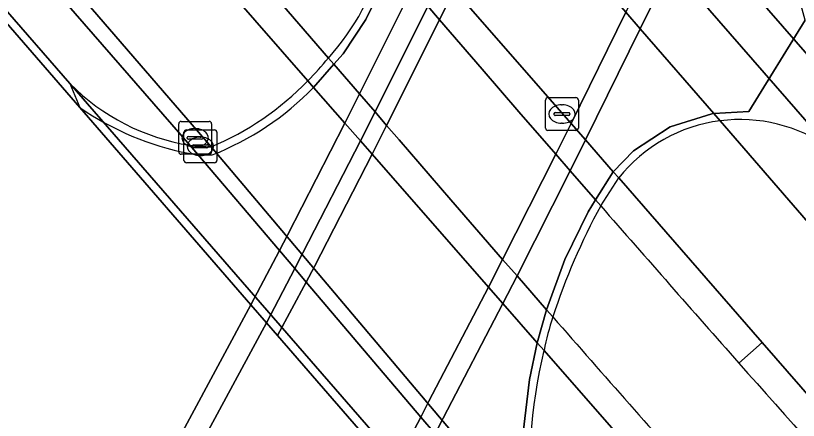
# Model space of a CAD drawing. Extents: x 155018 to 156648, y 383979 to 385733.
# Drawn here: x 156180.51 to 156204.3, y 384392.21 to 384404.52 of the extents above; entities that cross this region are included whole.
import ezdxf

# ---------------------------------------------------------------- set-up
doc = ezdxf.new("R2010")
doc.units = 0
for name, color, linetype in [('IMGEO_Berm_groen', 7, 'Continuous'), ('IMGEO_Berm_open', 7, 'Continuous'), ('IMGEO_Dek', 7, 'Continuous'), ('IMGEO_Fietspad_open', 7, 'Continuous'), ('IMGEO_Groenvoorziening', 7, 'Continuous'), ('IMGEO_Kolk', 7, 'Continuous'), ('IMGEO_Muur', 7, 'Continuous'), ('IMGEO_OVBaan_gesloten', 7, 'Continuous'), ('IMGEO_Pijler', 7, 'Continuous'), ('IMGEO_Rijbaan_lokaal_gesloten', 7, 'Continuous'), ('IMGEO_Rijbaan_lokaal_open', 7, 'Continuous'), ('IMGEO_Rijbaan_regionaal_gesloten', 7, 'Continuous'), ('IMGEO_Voetpad_open', 7, 'Continuous')]:
    doc.layers.add(name, color=color, linetype=linetype)

msp = doc.modelspace()

# ---------------------------------------------------------------- linework, layer by layer
at = {"layer": 'IMGEO_Berm_groen'}
for points in [[(156181.383, 384413.235), (156180.629, 384412.577), (156189.39, 384402.533), (156189.566, 384402.333), (156190.515, 384401.249), (156190.989, 384400.708), (156191.342, 384400.304), (156194.882, 384396.262), (156195.319, 384395.762), (156196.367, 384394.566), (156196.57, 384394.334), (156200.813, 384389.488), (156201.501, 384390.059)], [(156196.84, 384395.353), (156196.646, 384395.574), (156195.75, 384396.602), (156195.313, 384397.104), (156193.738, 384398.919), (156192.167, 384400.738), (156191.786, 384401.18), (156191.434, 384401.588), (156190.962, 384402.135), (156190.183, 384403.038), (156190.017, 384403.23), (156181.383, 384413.235)], [(156198.842, 384399.58), (156198.675, 384399.771), (156197.831, 384400.739), (156197.392, 384401.242), (156193.842, 384405.313), (156193.488, 384405.72), (156193.011, 384406.267), (156192.214, 384407.181), (156191.977, 384407.455), (156187.422, 384412.73), (156186.721, 384412.125), (156191.7, 384406.354), (156191.891, 384406.133), (156192.566, 384405.351), (156193.039, 384404.802), (156193.392, 384404.393), (156194.692, 384402.887), (156195.809, 384401.593), (156196.929, 384400.301), (156197.367, 384399.797), (156198.136, 384398.915), (156198.294, 384398.733)], [(156182.848, 384386.787), (156187.66, 384395.719), (156182.459, 384401.722), (156177.768, 384407.137), (156177.948, 384407.293), (156177.745, 384407.384), (156176.397, 384408.92)], [(156202.494, 384393.951), (156203.208, 384394.573), (156198.842, 384399.58)]]:
    msp.add_lwpolyline(points, dxfattribs=at)
for centre, radius, start, end in [((156963.547, 385066.614), 1015.715, 221.11312, 221.472141), ((156931.553, 385037.518), 975.797, 221.154602, 221.56876)]:
    msp.add_arc(centre, radius, start, end, dxfattribs=at)
at = {"layer": 'IMGEO_Berm_open'}
for points in [[(156198.049, 384413.979), (156197.687, 384414.396), (156197.223, 384414.929), (156195.052, 384417.426), (156194.841, 384417.669), (156187.157, 384426.486), (156186.206, 384424.551), (156190.794, 384419.143), (156206.318, 384401.334), (156211.189, 384395.744), (156212.151, 384397.76), (156204.494, 384406.567), (156204.228, 384406.872), (156202.049, 384409.379), (156201.607, 384409.887)], [(156189.564, 384418.514), (156185.504, 384423.189), (156184.549, 384421.35), (156192.089, 384412.672), (156192.4, 384412.314), (156194.675, 384409.688), (156195.156, 384409.133), (156195.511, 384408.723), (156199.058, 384404.629), (156199.497, 384404.122), (156201.737, 384401.537), (156201.925, 384401.32), (156206.361, 384396.189), (156209.6, 384392.575), (156210.524, 384394.414), (156205.26, 384400.488)]]:
    msp.add_lwpolyline(points, close=True, dxfattribs=at)
at = {"layer": 'IMGEO_Dek'}
for points in [[(156182.152, 384402.45), (156182.459, 384401.722), (156187.66, 384395.719), (156188.13, 384395.177), (156188.468, 384394.787), (156191.992, 384390.722), (156192.426, 384390.221), (156198.637, 384383.056), (156198.843, 384383.235)], [(156198.294, 384398.733), (156198.842, 384399.58)]]:
    msp.add_lwpolyline(points, dxfattribs=at)
for centre, radius, start, end in [((156184.418, 384408.261), 7.527, 318.0538, 345.3207), ((156180.109, 384411.512), 12.913, 315.9461, 320.1067), ((156186.854, 384407.119), 6.626, 224.7991, 260.8589), ((156183.022, 384408.728), 8.884, 292.6813, 315.7885), ((156202.518, 384396.667), 4.691, 97.2688, 141.6106), ((156202.534, 384396.661), 4.698, 54.5361, 97.4481), ((156186.463, 384405.314), 4.783, 262.0454, 269.8212), ((156215.798, 384389.2), 19.932, 151.4277, 162.0198), ((156205.276, 384392.572), 8.882, 161.7577, 168.5615), ((156210.292, 384390.923), 14.14, 166.0394, 187.7655)]:
    msp.add_arc(centre, radius, start, end, dxfattribs=at)
at = {"layer": 'IMGEO_Fietspad_open'}
for points in [[(156161.268, 384436.764), (156161.552, 384436.423), (156173.461, 384422.444), (156175.209, 384420.389), (156181.383, 384413.235), (156190.017, 384403.23), (156190.183, 384403.038), (156190.962, 384402.135), (156191.434, 384401.588), (156191.786, 384401.18), (156192.167, 384400.738), (156193.738, 384398.919), (156195.313, 384397.104), (156195.75, 384396.602), (156196.646, 384395.574), (156196.84, 384395.353)], [(156198.294, 384398.733), (156198.136, 384398.915), (156197.367, 384399.797), (156196.929, 384400.301), (156195.809, 384401.593), (156194.692, 384402.887), (156193.392, 384404.393), (156193.039, 384404.802), (156192.566, 384405.351), (156191.891, 384406.133), (156191.7, 384406.354), (156186.721, 384412.125), (156177.034, 384423.351)]]:
    msp.add_lwpolyline(points, dxfattribs=at)
for centre, radius, start, end in [((156963.547, 385066.614), 1015.715, 221.11312, 221.472141), ((156931.553, 385037.518), 975.797, 221.154602, 221.56876), ((156918.387, 385027.04), 955.67, 221.487432, 222.291345)]:
    msp.add_arc(centre, radius, start, end, dxfattribs=at)
at = {"layer": 'IMGEO_Groenvoorziening'}
for points in [[(156214.892, 384416.446), (156208.667, 384423.634), (156208.548, 384423.373), (156207.743, 384421.572), (156207.494, 384421.056), (156205.684, 384417.062), (156205.239, 384416.101), (156204.068, 384413.634), (156203.681, 384412.818), (156202.049, 384409.379), (156201.082, 384407.341), (156199.497, 384404.122), (156197.831, 384400.739), (156197.367, 384399.797), (156195.75, 384396.602), (156195.319, 384395.762), (156193.508, 384392.278), (156193.259, 384391.799), (156192.557, 384390.472), (156192.426, 384390.221), (156198.637, 384383.056)], [(156182.459, 384401.722), (156187.66, 384395.719), (156188.526, 384397.372), (156188.768, 384397.844), (156190.515, 384401.249), (156190.962, 384402.135), (156192.566, 384405.351), (156193.011, 384406.267), (156194.675, 384409.688), (156197.223, 384414.929)], [(156196.26, 384387.819), (156196.079, 384388.478), (156195.946, 384389.408), (156195.939, 384391.836), (156196.134, 384393.445), (156196.367, 384394.566), (156196.646, 384395.574), (156197.204, 384397.096), (156197.909, 384398.555), (156198.136, 384398.915), (156198.675, 384399.771), (156199.294, 384400.409), (156200.409, 384401.133), (156201.677, 384401.533), (156201.737, 384401.537), (156202.797, 384401.603), (156204.514, 384404.377), (156204.311, 384405.127), (156204.228, 384406.872)], [(156191.701, 384405.516), (156191.151, 384404.397), (156190.463, 384403.358), (156190.183, 384403.038), (156189.566, 384402.333)]]:
    msp.add_lwpolyline(points, dxfattribs=at)
for centre, radius, start, end in [((156183.216, 384408.531), 8.873, 291.6014, 315.693), ((156187.472, 384409.007), 8.843, 235.4644, 258.8683), ((156186.47, 384405.374), 5.093, 262.0443, 270.1475)]:
    msp.add_arc(centre, radius, start, end, dxfattribs=at)
at = {"layer": 'IMGEO_Kolk'}
for p, q in [((156196.689, 384402.025), (156197.541, 384402.025)), ((156196.614, 384401.099), (156196.614, 384401.951)), ((156197.102, 384401.805), (156197.127, 384401.805)), ((156197.615, 384401.951), (156197.615, 384401.099)), ((156196.873, 384401.519), (156196.873, 384401.531)), ((156197.311, 384401.482), (156196.913, 384401.482)), ((156196.916, 384401.568), (156197.314, 384401.568)), ((156197.357, 384401.531), (156197.357, 384401.519)), ((156185.538, 384401.302), (156186.39, 384401.302)), ((156197.125, 384401.245), (156197.1, 384401.245)), ((156185.463, 384400.376), (156185.463, 384401.228)), ((156185.698, 384401.043), (156186.55, 384401.043)), ((156185.951, 384401.082), (156185.976, 384401.082)), ((156186.464, 384401.228), (156186.464, 384400.376)), ((156197.541, 384401.025), (156196.689, 384401.025)), ((156185.623, 384400.117), (156185.623, 384400.969)), ((156185.722, 384400.796), (156185.722, 384400.808)), ((156185.765, 384400.845), (156186.163, 384400.845)), ((156186.111, 384400.823), (156186.136, 384400.823)), ((156186.206, 384400.808), (156186.206, 384400.796)), ((156186.624, 384400.969), (156186.624, 384400.117)), ((156186.16, 384400.759), (156185.762, 384400.759)), ((156185.882, 384400.537), (156185.882, 384400.549)), ((156185.925, 384400.586), (156186.323, 384400.586)), ((156186.366, 384400.549), (156186.366, 384400.537)), ((156186.39, 384400.302), (156185.538, 384400.302)), ((156186.32, 384400.5), (156185.922, 384400.5)), ((156185.974, 384400.522), (156185.949, 384400.522)), ((156186.134, 384400.263), (156186.109, 384400.263)), ((156186.55, 384400.043), (156185.698, 384400.043))]:
    msp.add_line(p, q, dxfattribs=at)
for points in [[(156196.689, 384402.025), (156197.541, 384402.025)], [(156196.614, 384401.099), (156196.614, 384401.951)], [(156197.615, 384401.951), (156197.615, 384401.099)], [(156185.538, 384401.302), (156186.39, 384401.302)], [(156185.463, 384400.376), (156185.463, 384401.228)], [(156185.698, 384401.043), (156186.55, 384401.043)], [(156186.464, 384401.228), (156186.464, 384400.376)], [(156197.541, 384401.025), (156196.689, 384401.025)], [(156185.623, 384400.117), (156185.623, 384400.969)], [(156186.624, 384400.969), (156186.624, 384400.117)], [(156186.39, 384400.302), (156185.538, 384400.302)], [(156186.55, 384400.043), (156185.698, 384400.043)]]:
    msp.add_lwpolyline(points, dxfattribs=at)
for centre, radius, start, end in [((156196.691, 384401.949), 0.0765, 91.552, 178.448), ((156196.691, 384401.949), 0.0765, 91.552, 178.448), ((156197.539, 384401.949), 0.0765, 1.552, 88.448), ((156197.539, 384401.949), 0.0765, 1.552, 88.448), ((156196.913, 384401.528), 0.0403, 85.8775, 175.7526), ((156196.91, 384401.518), 0.0366, 178.938, 274.7102), ((156197.314, 384401.525), 0.043, 264.8664, 352.4533), ((156197.318, 384401.53), 0.0386, 1.7309, 96.639), ((156185.54, 384401.226), 0.0765, 91.552, 178.448), ((156185.54, 384401.226), 0.0765, 91.552, 178.448), ((156186.388, 384401.226), 0.0765, 1.552, 88.448), ((156186.388, 384401.226), 0.0765, 1.552, 88.448), ((156185.7, 384400.967), 0.0765, 91.552, 178.448), ((156185.7, 384400.967), 0.0765, 91.552, 178.448), ((156186.548, 384400.967), 0.0765, 1.552, 88.448), ((156186.548, 384400.967), 0.0765, 1.552, 88.448), ((156196.691, 384401.101), 0.0765, 181.552, 268.448), ((156196.691, 384401.101), 0.0765, 181.552, 268.448), ((156197.539, 384401.101), 0.0765, 271.552, 358.448), ((156197.539, 384401.101), 0.0765, 271.552, 358.448), ((156185.762, 384400.805), 0.0403, 85.8775, 175.7526), ((156185.759, 384400.795), 0.0366, 178.938, 274.7102), ((156186.163, 384400.802), 0.043, 264.8664, 352.4533), ((156186.167, 384400.807), 0.0386, 1.7309, 96.639), ((156185.922, 384400.546), 0.0403, 85.8775, 175.7526), ((156185.919, 384400.536), 0.0366, 178.938, 274.7102), ((156186.323, 384400.543), 0.043, 264.8664, 352.4533), ((156186.327, 384400.548), 0.0386, 1.7309, 96.639), ((156185.54, 384400.378), 0.0765, 181.552, 268.448), ((156185.54, 384400.378), 0.0765, 181.552, 268.448), ((156186.388, 384400.378), 0.0765, 271.552, 358.448), ((156186.388, 384400.378), 0.0765, 271.552, 358.448), ((156185.7, 384400.119), 0.0765, 181.552, 268.448), ((156185.7, 384400.119), 0.0765, 181.552, 268.448), ((156186.548, 384400.119), 0.0765, 271.552, 358.448), ((156186.548, 384400.119), 0.0765, 271.552, 358.448)]:
    msp.add_arc(centre, radius, start, end, dxfattribs=at)
for centre, major_axis, ratio, start_param, end_param in [((156197.101, 384401.525), (-0.387, 0.002), 0.722429, 4.712389, 7.853982), ((156197.126, 384401.525), (-0.39, 0.002), 0.717154, 1.570796, 4.712389), ((156185.95, 384400.802), (-0.387, 0.002), 0.722429, 4.712389, 7.853982), ((156185.975, 384400.802), (-0.39, 0.002), 0.717154, 1.570796, 4.712389), ((156186.11, 384400.543), (-0.387, 0.002), 0.722429, 4.712389, 7.853982), ((156186.135, 384400.543), (-0.39, 0.002), 0.717154, 1.570796, 4.712389)]:
    msp.add_ellipse(centre, major_axis=major_axis, ratio=ratio, start_param=start_param, end_param=end_param, dxfattribs=at)
at = {"layer": 'IMGEO_Muur'}
for points in [[(156204.79, 384416.62), (156203.622, 384414.149), (156203.235, 384413.33), (156201.607, 384409.887), (156200.641, 384407.846), (156199.058, 384404.629), (156197.392, 384401.242), (156196.929, 384400.301), (156195.313, 384397.104), (156194.882, 384396.262), (156193.072, 384392.792), (156192.828, 384392.306), (156191.992, 384390.722)], [(156193.259, 384391.799), (156193.508, 384392.278), (156195.319, 384395.762), (156195.75, 384396.602), (156197.367, 384399.797), (156197.831, 384400.739), (156199.497, 384404.122), (156201.082, 384407.341), (156202.049, 384409.379), (156203.681, 384412.818), (156204.068, 384413.634), (156205.239, 384416.101)], [(156182.152, 384402.45), (156177.948, 384407.293), (156177.768, 384407.137), (156182.459, 384401.722), (156187.66, 384395.719), (156188.13, 384395.177), (156188.468, 384394.787), (156191.992, 384390.722), (156192.426, 384390.221), (156198.637, 384383.056), (156199.153, 384382.461), (156200.702, 384380.373)], [(156192.566, 384405.351), (156190.962, 384402.135), (156190.515, 384401.249), (156188.768, 384397.844), (156188.526, 384397.372), (156187.66, 384395.719), (156188.13, 384395.177), (156188.993, 384396.822), (156189.236, 384397.302), (156190.989, 384400.708), (156191.434, 384401.588), (156193.039, 384404.802)], [(156189.566, 384402.333), (156190.183, 384403.038), (156190.463, 384403.358), (156191.151, 384404.397), (156191.701, 384405.516)], [(156204.514, 384404.377), (156202.797, 384401.603), (156201.737, 384401.537), (156201.677, 384401.533), (156200.409, 384401.133), (156199.294, 384400.409), (156198.675, 384399.771), (156198.136, 384398.915), (156197.909, 384398.555), (156197.204, 384397.096), (156196.646, 384395.574), (156196.367, 384394.566), (156196.134, 384393.445), (156195.939, 384391.836)], [(156200.905, 384380.52), (156199.098, 384382.899), (156198.843, 384383.235), (156182.152, 384402.45)], [(156182.152, 384402.45), (156182.459, 384401.722)], [(156198.294, 384398.733), (156198.842, 384399.58)], [(156183.432, 384386.463), (156188.13, 384395.177), (156187.66, 384395.719), (156182.848, 384386.787)]]:
    msp.add_lwpolyline(points, dxfattribs=at)
for centre, radius, start, end in [((156184.418, 384408.261), 7.527, 318.0538, 345.3207), ((156180.109, 384411.512), 12.913, 315.9461, 320.1067), ((156186.854, 384407.119), 6.626, 224.7991, 260.8589), ((156183.022, 384408.728), 8.884, 292.6813, 315.7885), ((156183.216, 384408.531), 8.873, 291.6014, 315.693), ((156187.472, 384409.007), 8.843, 235.4644, 258.8683), ((156202.518, 384396.667), 4.691, 97.2688, 141.6106), ((156202.534, 384396.661), 4.698, 54.5361, 97.4481), ((156186.463, 384405.314), 4.783, 262.0454, 269.8212), ((156186.47, 384405.374), 5.093, 262.0443, 270.1475), ((156215.798, 384389.2), 19.932, 151.4277, 162.0198), ((156205.276, 384392.572), 8.882, 161.7577, 168.5615), ((156210.292, 384390.923), 14.14, 166.0394, 187.7655)]:
    msp.add_arc(centre, radius, start, end, dxfattribs=at)
at = {"layer": 'IMGEO_OVBaan_gesloten'}
for points in [[(156108.607, 384505.838), (156115.176, 384497.989), (156148.3, 384459.668), (156155.897, 384450.049), (156162.984, 384441.307), (156173.602, 384428.736), (156177.731, 384423.954), (156187.422, 384412.73), (156191.977, 384407.455), (156192.214, 384407.181), (156193.011, 384406.267), (156193.488, 384405.72), (156193.842, 384405.313), (156197.392, 384401.242), (156197.831, 384400.739), (156198.675, 384399.771), (156198.842, 384399.58), (156203.208, 384394.573), (156205.973, 384391.402)], [(156209.6, 384392.575), (156206.361, 384396.189), (156201.925, 384401.32), (156201.737, 384401.537), (156199.497, 384404.122), (156199.058, 384404.629), (156195.511, 384408.723), (156195.156, 384409.133), (156194.675, 384409.688), (156192.4, 384412.314), (156192.089, 384412.672), (156184.549, 384421.35), (156170.471, 384437.802), (156163.359, 384446.343), (156160.839, 384449.428)]]:
    msp.add_lwpolyline(points, dxfattribs=at)
at = {"layer": 'IMGEO_Pijler'}
msp.add_lwpolyline([(156190.794, 384419.143), (156186.206, 384424.551), (156186.064, 384424.616), (156185.34, 384423.379), (156185.504, 384423.189), (156189.564, 384418.514), (156205.26, 384400.488), (156210.524, 384394.414), (156210.567, 384394.365), (156211.298, 384395.619), (156211.189, 384395.744), (156206.318, 384401.334)], close=True, dxfattribs=at)
at = {"layer": 'IMGEO_Rijbaan_lokaal_gesloten'}
for points in [[(156102.487, 384496.473), (156107.032, 384491.82), (156179.08, 384408.886), (156179.167, 384408.964), (156186.448, 384400.531), (156196.265, 384388.91), (156200.641, 384383.879), (156201.589, 384382.683), (156202.438, 384381.415), (156203.184, 384380.084), (156203.821, 384378.698), (156204.118, 384377.888), (156204.281, 384375.869)], [(156204.959, 384384.754), (156200.813, 384389.488), (156196.57, 384394.334), (156196.367, 384394.566), (156195.319, 384395.762), (156194.882, 384396.262), (156191.342, 384400.304), (156190.989, 384400.708), (156190.515, 384401.249), (156189.566, 384402.333), (156189.39, 384402.533), (156180.629, 384412.577), (156172.635, 384421.741), (156172.346, 384422.072), (156160.067, 384436.189), (156159.996, 384436.271), (156156.212, 384440.594), (156142.109, 384456.944), (156108.294, 384495.812)], [(156204.281, 384375.869), (156204.118, 384377.888), (156203.821, 384378.698), (156203.184, 384380.084), (156202.438, 384381.415), (156201.589, 384382.683), (156200.641, 384383.879), (156196.265, 384388.91), (156186.448, 384400.531), (156179.167, 384408.964)], [(156179.094, 384408.287), (156185.801, 384400.577), (156186.045, 384400.293), (156188.526, 384397.372), (156188.993, 384396.822), (156189.341, 384396.412), (156192.828, 384392.306), (156193.259, 384391.799), (156196.079, 384388.478), (156196.372, 384388.134), (156196.449, 384388.043), (156200.144, 384383.692), (156200.262, 384383.553)], [(156193.039, 384404.802), (156191.434, 384401.588), (156190.989, 384400.708), (156189.236, 384397.302), (156188.993, 384396.822), (156188.13, 384395.177), (156188.468, 384394.787), (156189.341, 384396.412), (156189.59, 384396.892), (156191.342, 384400.304), (156191.786, 384401.18), (156193.392, 384404.393), (156193.842, 384405.313)]]:
    msp.add_lwpolyline(points, dxfattribs=at)
at = {"layer": 'IMGEO_Rijbaan_lokaal_open'}
msp.add_lwpolyline([(156205.973, 384391.402), (156203.208, 384394.573), (156202.494, 384393.951)], dxfattribs=at)
msp.add_arc((156918.387, 385027.04), 955.67, 221.487432, 222.291345, dxfattribs=at)
at = {"layer": 'IMGEO_Rijbaan_regionaal_gesloten'}
for points in [[(156193.842, 384405.313), (156193.392, 384404.393), (156191.786, 384401.18), (156191.342, 384400.304), (156189.59, 384396.892), (156189.341, 384396.412), (156188.468, 384394.787), (156191.992, 384390.722), (156192.828, 384392.306), (156193.072, 384392.792), (156194.882, 384396.262), (156195.313, 384397.104), (156196.929, 384400.301), (156197.392, 384401.242), (156199.058, 384404.629)], [(156191.992, 384390.722), (156188.468, 384394.787), (156188.13, 384395.177), (156183.432, 384386.463)]]:
    msp.add_lwpolyline(points, dxfattribs=at)
at = {"layer": 'IMGEO_Voetpad_open'}
msp.add_lwpolyline([(156189.341, 384396.412), (156188.993, 384396.822), (156188.526, 384397.372), (156186.045, 384400.293), (156185.801, 384400.577), (156179.094, 384408.287), (156178.859, 384408.084), (156177.948, 384407.293), (156182.152, 384402.45), (156198.843, 384383.235), (156199.098, 384382.899), (156200.144, 384383.692), (156196.449, 384388.043), (156196.372, 384388.134), (156196.079, 384388.478), (156193.259, 384391.799), (156192.828, 384392.306)], close=True, dxfattribs=at)

doc.saveas('drawing.dxf')
